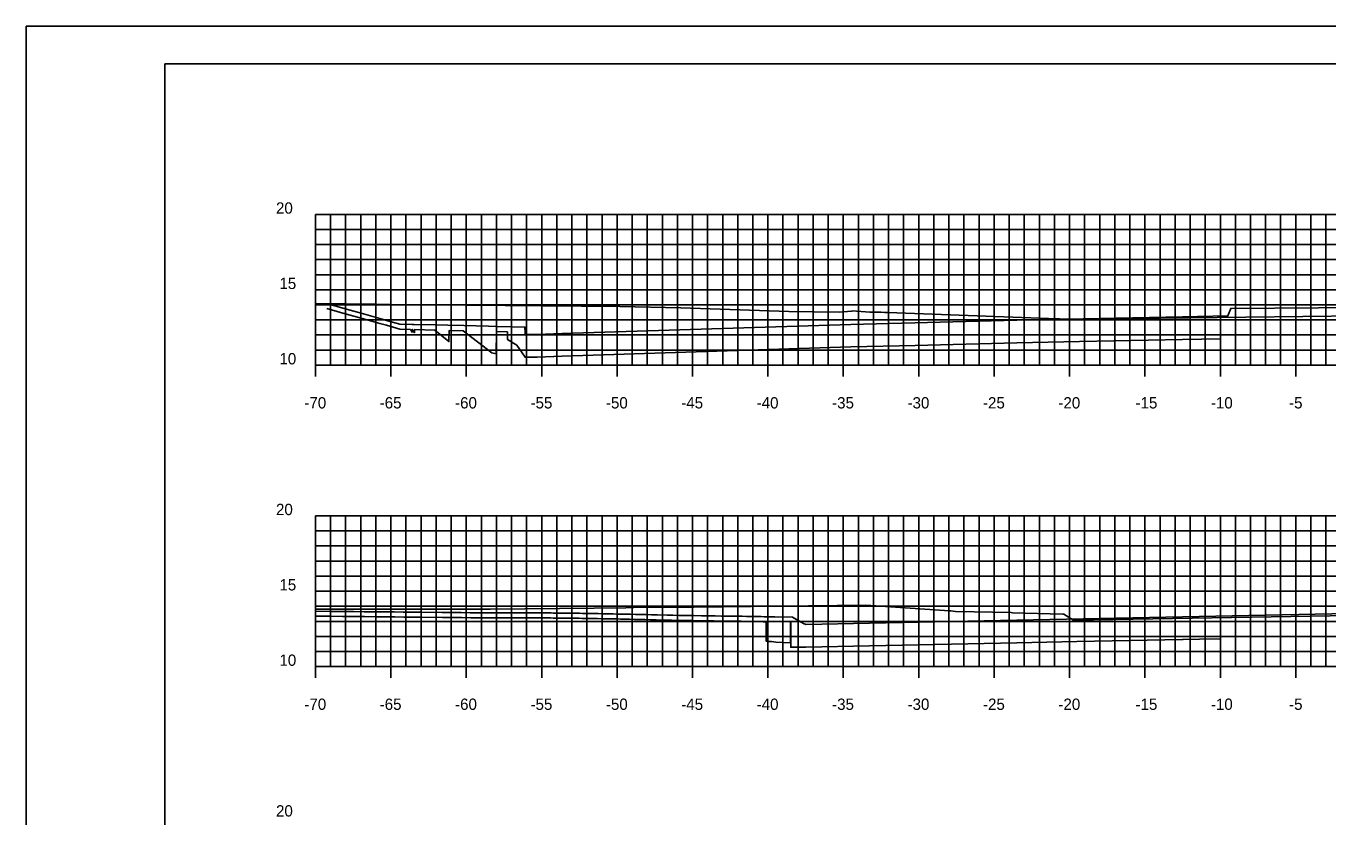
# Model space of a CAD drawing. Extents: x 40011 to 50684, y 49949 to 72236.
# Drawn here: x 40019.3 to 40105.6, y 71471.7 to 71524.2 of the extents above; entities that cross this region are included whole.
import ezdxf

# ---------------------------------------------------------------- set-up
doc = ezdxf.new("R2010")
doc.units = 0
for name, color, linetype in [('1', 7, 'Continuous'), ('41', 7, 'Continuous'), ('51', 7, 'Continuous'), ('52', 7, 'Continuous'), ('53', 7, 'Continuous'), ('54', 7, 'Continuous'), ('55', 7, 'Continuous'), ('57', 7, 'Continuous'), ('58', 7, 'Continuous'), ('59', 7, 'Continuous')]:
    doc.layers.add(name, color=color, linetype=linetype)

msp = doc.modelspace()

# ---------------------------------------------------------------- linework, layer by layer
at = {"layer": '1'}
for p, q in [((40193.946, 71524.191), (40019.252, 71524.191)), ((40028.446, 71521.691), (40028.446, 71416.691)), ((40193.446, 71521.691), (40028.446, 71521.691))]:
    msp.add_line(p, q, dxfattribs=at)
at = {"layer": '41'}
for points in [[(40019.252, 71524.191), (40193.946, 71524.191), (40193.946, 71414.191), (40019.252, 71414.191)], [(40028.446, 71521.691), (40193.446, 71521.691), (40193.446, 71416.691), (40028.446, 71416.691)]]:
    msp.add_lwpolyline(points, close=True, dxfattribs=at)
at = {"layer": '51'}
for p, q in [((40038.446, 71501.691), (40038.446, 71511.691)), ((40038.446, 71511.691), (40039.196, 71511.691)), ((40038.446, 71506.691), (40039.196, 71506.691)), ((40038.446, 71501.691), (40039.196, 71501.691)), ((40038.446, 71481.691), (40038.446, 71491.691)), ((40038.446, 71491.691), (40039.196, 71491.691)), ((40038.446, 71486.691), (40039.196, 71486.691)), ((40038.446, 71481.691), (40039.196, 71481.691))]:
    msp.add_line(p, q, dxfattribs=at)
at = {"layer": '52'}
for p, q in [((40038.446, 71501.691), (40178.446, 71501.691)), ((40038.446, 71500.941), (40038.446, 71501.691)), ((40043.446, 71500.941), (40043.446, 71501.691)), ((40048.446, 71500.941), (40048.446, 71501.691)), ((40053.446, 71500.941), (40053.446, 71501.691)), ((40058.446, 71500.941), (40058.446, 71501.691)), ((40063.446, 71500.941), (40063.446, 71501.691)), ((40068.446, 71500.941), (40068.446, 71501.691)), ((40073.446, 71500.941), (40073.446, 71501.691)), ((40078.446, 71500.941), (40078.446, 71501.691)), ((40083.446, 71500.941), (40083.446, 71501.691)), ((40088.446, 71500.941), (40088.446, 71501.691)), ((40093.446, 71500.941), (40093.446, 71501.691)), ((40098.446, 71500.941), (40098.446, 71501.691)), ((40103.446, 71500.941), (40103.446, 71501.691)), ((40038.446, 71481.691), (40178.446, 71481.691)), ((40038.446, 71480.941), (40038.446, 71481.691)), ((40043.446, 71480.941), (40043.446, 71481.691)), ((40048.446, 71480.941), (40048.446, 71481.691)), ((40053.446, 71480.941), (40053.446, 71481.691)), ((40058.446, 71480.941), (40058.446, 71481.691)), ((40063.446, 71480.941), (40063.446, 71481.691)), ((40068.446, 71480.941), (40068.446, 71481.691)), ((40073.446, 71480.941), (40073.446, 71481.691)), ((40078.446, 71480.941), (40078.446, 71481.691)), ((40083.446, 71480.941), (40083.446, 71481.691)), ((40088.446, 71480.941), (40088.446, 71481.691)), ((40093.446, 71480.941), (40093.446, 71481.691)), ((40098.446, 71480.941), (40098.446, 71481.691)), ((40103.446, 71480.941), (40103.446, 71481.691))]:
    msp.add_line(p, q, dxfattribs=at)
at = {"layer": '53'}
for p, q in [((40038.446, 71510.691), (40178.446, 71510.691)), ((40038.446, 71509.691), (40178.446, 71509.691)), ((40038.446, 71508.691), (40178.446, 71508.691)), ((40038.446, 71507.691), (40178.446, 71507.691)), ((40038.446, 71505.691), (40178.446, 71505.691)), ((40038.446, 71504.691), (40178.446, 71504.691)), ((40038.446, 71503.691), (40178.446, 71503.691)), ((40038.446, 71502.691), (40178.446, 71502.691)), ((40038.446, 71490.691), (40178.446, 71490.691)), ((40038.446, 71489.691), (40178.446, 71489.691)), ((40038.446, 71488.691), (40178.446, 71488.691)), ((40038.446, 71487.691), (40178.446, 71487.691)), ((40038.446, 71485.691), (40178.446, 71485.691)), ((40038.446, 71484.691), (40178.446, 71484.691)), ((40038.446, 71483.691), (40178.446, 71483.691)), ((40038.446, 71482.691), (40178.446, 71482.691))]:
    msp.add_line(p, q, dxfattribs=at)
at = {"layer": '54'}
for p, q in [((40039.446, 71501.691), (40039.446, 71511.691)), ((40040.446, 71501.691), (40040.446, 71511.691)), ((40041.446, 71501.691), (40041.446, 71511.691)), ((40042.446, 71501.691), (40042.446, 71511.691)), ((40044.446, 71501.691), (40044.446, 71511.691)), ((40045.446, 71501.691), (40045.446, 71511.691)), ((40046.446, 71501.691), (40046.446, 71511.691)), ((40047.446, 71501.691), (40047.446, 71511.691)), ((40049.446, 71501.691), (40049.446, 71511.691)), ((40050.446, 71501.691), (40050.446, 71511.691)), ((40051.446, 71501.691), (40051.446, 71511.691)), ((40052.446, 71501.691), (40052.446, 71511.691)), ((40054.446, 71501.691), (40054.446, 71511.691)), ((40055.446, 71501.691), (40055.446, 71511.691)), ((40056.446, 71501.691), (40056.446, 71511.691)), ((40057.446, 71501.691), (40057.446, 71511.691)), ((40059.446, 71501.691), (40059.446, 71511.691)), ((40060.446, 71501.691), (40060.446, 71511.691)), ((40061.446, 71501.691), (40061.446, 71511.691)), ((40062.446, 71501.691), (40062.446, 71511.691)), ((40064.446, 71501.691), (40064.446, 71511.691)), ((40065.446, 71501.691), (40065.446, 71511.691)), ((40066.446, 71501.691), (40066.446, 71511.691)), ((40067.446, 71501.691), (40067.446, 71511.691)), ((40069.446, 71501.691), (40069.446, 71511.691)), ((40070.446, 71501.691), (40070.446, 71511.691)), ((40071.446, 71501.691), (40071.446, 71511.691)), ((40072.446, 71501.691), (40072.446, 71511.691)), ((40074.446, 71501.691), (40074.446, 71511.691)), ((40075.446, 71501.691), (40075.446, 71511.691)), ((40076.446, 71501.691), (40076.446, 71511.691)), ((40077.446, 71501.691), (40077.446, 71511.691)), ((40079.446, 71501.691), (40079.446, 71511.691)), ((40080.446, 71501.691), (40080.446, 71511.691)), ((40081.446, 71501.691), (40081.446, 71511.691)), ((40082.446, 71501.691), (40082.446, 71511.691)), ((40084.446, 71501.691), (40084.446, 71511.691)), ((40085.446, 71501.691), (40085.446, 71511.691)), ((40086.446, 71501.691), (40086.446, 71511.691)), ((40087.446, 71501.691), (40087.446, 71511.691)), ((40089.446, 71501.691), (40089.446, 71511.691)), ((40090.446, 71501.691), (40090.446, 71511.691)), ((40091.446, 71501.691), (40091.446, 71511.691)), ((40092.446, 71501.691), (40092.446, 71511.691)), ((40094.446, 71501.691), (40094.446, 71511.691)), ((40095.446, 71501.691), (40095.446, 71511.691)), ((40096.446, 71501.691), (40096.446, 71511.691)), ((40097.446, 71501.691), (40097.446, 71511.691)), ((40099.446, 71501.691), (40099.446, 71511.691)), ((40100.446, 71501.691), (40100.446, 71511.691)), ((40101.446, 71501.691), (40101.446, 71511.691)), ((40102.446, 71501.691), (40102.446, 71511.691)), ((40104.446, 71501.691), (40104.446, 71511.691)), ((40105.446, 71501.691), (40105.446, 71511.691)), ((40039.446, 71481.691), (40039.446, 71491.691)), ((40040.446, 71481.691), (40040.446, 71491.691)), ((40041.446, 71481.691), (40041.446, 71491.691)), ((40042.446, 71481.691), (40042.446, 71491.691)), ((40044.446, 71481.691), (40044.446, 71491.691)), ((40045.446, 71481.691), (40045.446, 71491.691)), ((40046.446, 71481.691), (40046.446, 71491.691)), ((40047.446, 71481.691), (40047.446, 71491.691)), ((40049.446, 71481.691), (40049.446, 71491.691)), ((40050.446, 71481.691), (40050.446, 71491.691)), ((40051.446, 71481.691), (40051.446, 71491.691)), ((40052.446, 71481.691), (40052.446, 71491.691)), ((40054.446, 71481.691), (40054.446, 71491.691)), ((40055.446, 71481.691), (40055.446, 71491.691)), ((40056.446, 71481.691), (40056.446, 71491.691)), ((40057.446, 71481.691), (40057.446, 71491.691)), ((40059.446, 71481.691), (40059.446, 71491.691)), ((40060.446, 71481.691), (40060.446, 71491.691)), ((40061.446, 71481.691), (40061.446, 71491.691)), ((40062.446, 71481.691), (40062.446, 71491.691)), ((40064.446, 71481.691), (40064.446, 71491.691)), ((40065.446, 71481.691), (40065.446, 71491.691)), ((40066.446, 71481.691), (40066.446, 71491.691)), ((40067.446, 71481.691), (40067.446, 71491.691)), ((40069.446, 71481.691), (40069.446, 71491.691)), ((40070.446, 71481.691), (40070.446, 71491.691)), ((40071.446, 71481.691), (40071.446, 71491.691)), ((40072.446, 71481.691), (40072.446, 71491.691)), ((40074.446, 71481.691), (40074.446, 71491.691)), ((40075.446, 71481.691), (40075.446, 71491.691)), ((40076.446, 71481.691), (40076.446, 71491.691)), ((40077.446, 71481.691), (40077.446, 71491.691)), ((40079.446, 71481.691), (40079.446, 71491.691)), ((40080.446, 71481.691), (40080.446, 71491.691)), ((40081.446, 71481.691), (40081.446, 71491.691)), ((40082.446, 71481.691), (40082.446, 71491.691)), ((40084.446, 71481.691), (40084.446, 71491.691)), ((40085.446, 71481.691), (40085.446, 71491.691)), ((40086.446, 71481.691), (40086.446, 71491.691)), ((40087.446, 71481.691), (40087.446, 71491.691)), ((40089.446, 71481.691), (40089.446, 71491.691)), ((40090.446, 71481.691), (40090.446, 71491.691)), ((40091.446, 71481.691), (40091.446, 71491.691)), ((40092.446, 71481.691), (40092.446, 71491.691)), ((40094.446, 71481.691), (40094.446, 71491.691)), ((40095.446, 71481.691), (40095.446, 71491.691)), ((40096.446, 71481.691), (40096.446, 71491.691)), ((40097.446, 71481.691), (40097.446, 71491.691)), ((40099.446, 71481.691), (40099.446, 71491.691)), ((40100.446, 71481.691), (40100.446, 71491.691)), ((40101.446, 71481.691), (40101.446, 71491.691)), ((40102.446, 71481.691), (40102.446, 71491.691)), ((40104.446, 71481.691), (40104.446, 71491.691)), ((40105.446, 71481.691), (40105.446, 71491.691))]:
    msp.add_line(p, q, dxfattribs=at)
at = {"layer": '55'}
for p, q in [((40038.446, 71511.691), (40178.446, 71511.691)), ((40038.446, 71501.691), (40038.446, 71511.691)), ((40043.446, 71501.691), (40043.446, 71511.691)), ((40048.446, 71501.691), (40048.446, 71511.691)), ((40053.446, 71501.691), (40053.446, 71511.691)), ((40058.446, 71501.691), (40058.446, 71511.691)), ((40063.446, 71501.691), (40063.446, 71511.691)), ((40068.446, 71501.691), (40068.446, 71511.691)), ((40073.446, 71501.691), (40073.446, 71511.691)), ((40078.446, 71501.691), (40078.446, 71511.691)), ((40083.446, 71501.691), (40083.446, 71511.691)), ((40088.446, 71501.691), (40088.446, 71511.691)), ((40093.446, 71501.691), (40093.446, 71511.691)), ((40098.446, 71501.691), (40098.446, 71511.691)), ((40103.446, 71501.691), (40103.446, 71511.691)), ((40038.446, 71506.691), (40178.446, 71506.691)), ((40038.446, 71501.691), (40178.446, 71501.691)), ((40038.446, 71491.691), (40178.446, 71491.691)), ((40038.446, 71481.691), (40038.446, 71491.691)), ((40043.446, 71481.691), (40043.446, 71491.691)), ((40048.446, 71481.691), (40048.446, 71491.691)), ((40053.446, 71481.691), (40053.446, 71491.691)), ((40058.446, 71481.691), (40058.446, 71491.691)), ((40063.446, 71481.691), (40063.446, 71491.691)), ((40068.446, 71481.691), (40068.446, 71491.691)), ((40073.446, 71481.691), (40073.446, 71491.691)), ((40078.446, 71481.691), (40078.446, 71491.691)), ((40083.446, 71481.691), (40083.446, 71491.691)), ((40088.446, 71481.691), (40088.446, 71491.691)), ((40093.446, 71481.691), (40093.446, 71491.691)), ((40098.446, 71481.691), (40098.446, 71491.691)), ((40103.446, 71481.691), (40103.446, 71491.691)), ((40038.446, 71486.691), (40178.446, 71486.691)), ((40038.446, 71481.691), (40178.446, 71481.691))]:
    msp.add_line(p, q, dxfattribs=at)
at = {"layer": '57'}
for points in [[(40038.446, 71505.777), (40042.403, 71505.726), (40043.4, 71505.717), (40058.617, 71505.572), (40062.681, 71505.483), (40069.832, 71505.254), (40073.185, 71505.207), (40073.991, 71505.277), (40074.016, 71505.282), (40074.03, 71505.288), (40075.215, 71505.216), (40075.508, 71505.2), (40075.966, 71505.195), (40076.182, 71505.185), (40076.254, 71505.182), (40076.393, 71505.175), (40087.648, 71504.76), (40087.741, 71504.757), (40087.789, 71504.755), (40087.873, 71504.75), (40087.912, 71504.747), (40088.076, 71504.743), (40088.109, 71504.74), (40088.806, 71504.738), (40111.468, 71505.016)], [(40038.446, 71485.504), (40050.03, 71485.496), (40056.92, 71485.559), (40059.029, 71485.592), (40060.102, 71485.636), (40063.537, 71485.642), (40074.949, 71485.771), (40080.488, 71485.388), (40080.549, 71485.382), (40080.58, 71485.379), (40080.735, 71485.361), (40080.879, 71485.352), (40084.582, 71485.272), (40084.657, 71485.263), (40088.006, 71485.168), (40088.07, 71485.171), (40088.075, 71485.17), (40088.708, 71484.774), (40088.729, 71484.762), (40110.966, 71485.135)]]:
    msp.add_lwpolyline(points, dxfattribs=at)
at = {"layer": '58'}
for points in [[(40039.19, 71505.438), (40039.887, 71505.247), (40040.249, 71505.146), (40041.471, 71504.806), (40042.702, 71504.458), (40043.143, 71504.333), (40044.038, 71504.076), (40044.745, 71504.059), (40044.852, 71503.873), (40044.856, 71504.056), (40045.001, 71503.835), (40045.007, 71504.053), (40046.356, 71504.019), (40047.297, 71503.248), (40047.316, 71503.994), (40048.233, 71503.971), (40050.147, 71502.503), (40050.415, 71502.433), (40050.448, 71503.913), (40051.176, 71503.893), (40051.18, 71503.388), (40051.794, 71503.005), (40052.342, 71502.216), (40053.148, 71502.227), (40054.812, 71502.28), (40073.946, 71502.895), (40078.214, 71503.002), (40084.946, 71503.17), (40089.103, 71503.253), (40095.946, 71503.39), (40095.947, 71503.39), (40098.446, 71503.44)], [(40038.446, 71485.028), (40039.479, 71485.024), (40040.242, 71485.017), (40040.983, 71485.01), (40041.701, 71485.004), (40042.393, 71484.997), (40043.06, 71484.991), (40043.7, 71484.984), (40044.313, 71484.978), (40044.899, 71484.971), (40045.457, 71484.965), (40046.87, 71484.953), (40047.523, 71484.945), (40048.152, 71484.938), (40048.755, 71484.931), (40049.334, 71484.924), (40049.337, 71484.929), (40049.436, 71484.925), (40049.535, 71484.926), (40049.635, 71484.928), (40049.735, 71484.929), (40049.836, 71484.929), (40049.938, 71484.93), (40050.04, 71484.931), (40050.143, 71484.932), (40050.247, 71484.932), (40050.861, 71484.926), (40050.972, 71484.927), (40051.084, 71484.927), (40051.195, 71484.928), (40051.309, 71484.928), (40051.422, 71484.928), (40051.536, 71484.928), (40051.652, 71484.929), (40051.768, 71484.929), (40051.885, 71484.928), (40052.003, 71484.928), (40052.122, 71484.928), (40052.242, 71484.928), (40052.362, 71484.927), (40052.485, 71484.927), (40052.607, 71484.926), (40052.732, 71484.926), (40052.857, 71484.925), (40052.983, 71484.924), (40053.111, 71484.923), (40053.24, 71484.922), (40053.37, 71484.921), (40053.501, 71484.92), (40053.634, 71484.919), (40053.77, 71484.917), (40053.909, 71484.916), (40054.053, 71484.914), (40054.2, 71484.913), (40054.928, 71484.905), (40055.083, 71484.904), (40055.243, 71484.902), (40055.408, 71484.899), (40055.578, 71484.897), (40055.753, 71484.895), (40055.934, 71484.892), (40056.121, 71484.889), (40056.314, 71484.886), (40056.513, 71484.883), (40056.719, 71484.879), (40056.933, 71484.876), (40057.155, 71484.872), (40057.385, 71484.868), (40057.623, 71484.863), (40057.87, 71484.858), (40058.128, 71484.853), (40058.396, 71484.848), (40058.676, 71484.842), (40058.968, 71484.835), (40059.272, 71484.828), (40059.591, 71484.821), (40059.924, 71484.813), (40060.274, 71484.805), (40060.641, 71484.796), (40061.027, 71484.787), (40061.433, 71484.776), (40062.054, 71484.769), (40062.463, 71484.758), (40062.909, 71484.746), (40063.45, 71484.738), (40063.955, 71484.731), (40064.427, 71484.725), (40064.868, 71484.719), (40065.28, 71484.713), (40065.663, 71484.707), (40066.022, 71484.702), (40066.356, 71484.697), (40066.667, 71484.692), (40066.957, 71484.688), (40067.228, 71484.684), (40067.48, 71484.68), (40067.715, 71484.676), (40067.934, 71484.672), (40068.138, 71484.669), (40068.328, 71484.666), (40068.335, 71483.371), (40068.512, 71483.357), (40068.677, 71483.343), (40068.83, 71483.33), (40068.973, 71483.318), (40069.949, 71483.261), (40069.953, 71484.641), (40069.955, 71484.641), (40069.963, 71483.263), (40069.965, 71482.971), (40070.779, 71482.971), (40070.791, 71482.971), (40070.964, 71482.971), (40070.965, 71482.971), (40075.174, 71483.061), (40084.946, 71483.268), (40088.927, 71483.348), (40095.946, 71483.488), (40095.985, 71483.489), (40097.059, 71483.51), (40098.446, 71483.538)]]:
    msp.add_lwpolyline(points, dxfattribs=at)
at = {"layer": '59'}
for points in [[(40039.19, 71505.767), (40039.887, 71505.576), (40040.249, 71505.476), (40041.47, 71505.135), (40042.702, 71504.788), (40043.143, 71504.663), (40044.038, 71504.406), (40044.859, 71504.388), (40044.989, 71504.386), (40046.392, 71504.355), (40047.217, 71504.336), (40048.273, 71504.312), (40049.925, 71504.274), (40050.466, 71504.262), (40052.331, 71504.217), (40052.339, 71503.847), (40052.342, 71503.717), (40053.15, 71503.728), (40054.812, 71503.781), (40073.946, 71504.397), (40084.946, 71504.672), (40095.946, 71504.892), (40098.946, 71504.952), (40099.136, 71505.453), (40104.946, 71505.498), (40110.756, 71505.543)], [(40038.446, 71485.357), (40039.469, 71485.353), (40040.225, 71485.347), (40040.959, 71485.34), (40041.67, 71485.333), (40042.357, 71485.327), (40043.018, 71485.32), (40043.654, 71485.314), (40044.263, 71485.308), (40044.844, 71485.301), (40045.399, 71485.295), (40046.835, 71485.283), (40047.484, 71485.276), (40048.109, 71485.269), (40048.709, 71485.262), (40049.285, 71485.255), (40049.385, 71485.256), (40049.486, 71485.257), (40049.587, 71485.259), (40049.689, 71485.26), (40049.792, 71485.261), (40049.895, 71485.261), (40049.999, 71485.262), (40050.104, 71485.263), (40050.209, 71485.264), (40050.821, 71485.257), (40050.933, 71485.258), (40051.047, 71485.258), (40051.16, 71485.259), (40051.275, 71485.259), (40051.391, 71485.259), (40051.507, 71485.259), (40051.624, 71485.259), (40051.742, 71485.259), (40051.861, 71485.259), (40051.98, 71485.259), (40052.101, 71485.259), (40052.223, 71485.259), (40052.346, 71485.258), (40052.47, 71485.258), (40052.595, 71485.257), (40052.721, 71485.257), (40052.848, 71485.256), (40052.976, 71485.255), (40053.106, 71485.254), (40053.237, 71485.253), (40053.369, 71485.252), (40053.503, 71485.251), (40053.638, 71485.25), (40053.775, 71485.248), (40053.917, 71485.247), (40054.062, 71485.245), (40054.212, 71485.244), (40054.936, 71485.237), (40055.094, 71485.235), (40055.257, 71485.233), (40055.424, 71485.231), (40055.596, 71485.228), (40055.774, 71485.226), (40055.958, 71485.223), (40056.147, 71485.22), (40056.343, 71485.217), (40056.545, 71485.214), (40056.754, 71485.21), (40056.971, 71485.207), (40057.196, 71485.203), (40057.429, 71485.198), (40057.671, 71485.194), (40057.922, 71485.189), (40058.184, 71485.184), (40058.456, 71485.178), (40058.739, 71485.172), (40059.035, 71485.166), (40059.344, 71485.159), (40059.667, 71485.152), (40060.005, 71485.144), (40060.36, 71485.136), (40060.732, 71485.127), (40061.123, 71485.117), (40061.756, 71485.109), (40062.151, 71485.099), (40062.565, 71485.088), (40063.001, 71485.076), (40063.537, 71485.069), (40064.038, 71485.062), (40064.507, 71485.056), (40064.945, 71485.05), (40065.354, 71485.044), (40065.737, 71485.039), (40066.093, 71485.033), (40066.426, 71485.028), (40066.737, 71485.024), (40067.027, 71485.019), (40067.297, 71485.015), (40067.549, 71485.011), (40067.784, 71485.008), (40068.003, 71485.004), (40068.207, 71485.001), (40068.398, 71484.998), (40068.409, 71484.998), (40068.586, 71484.995), (40068.752, 71484.992), (40068.906, 71484.989), (40070.063, 71484.972), (40070.065, 71484.972), (40070.796, 71484.559), (40070.951, 71484.472), (40070.963, 71484.472), (40070.965, 71484.472), (40075.173, 71484.562), (40084.946, 71484.769), (40095.946, 71484.989), (40106.946, 71485.209)]]:
    msp.add_lwpolyline(points, dxfattribs=at)

# ---------------------------------------------------------------- texts
at = {"layer": '51'}
for s, height, p in [('20', 0.75, (40035.826, 71511.741)), ('15', 0.75, (40036.053, 71506.741)), ('10', 0.75, (40036.053, 71501.741)), ('-', 0.0001, (40038.446, 71501.691)), ('20', 0.75, (40035.826, 71491.741)), ('15', 0.75, (40036.053, 71486.741)), ('10', 0.75, (40036.053, 71481.741)), ('-', 0.0001, (40038.446, 71481.691)), ('20', 0.75, (40035.826, 71471.741))]:
    msp.add_text(s, height=height, dxfattribs=at).set_placement(p)
at = {"layer": '52'}
for s, p in [('-70', (40037.707, 71498.816)), ('-65', (40042.701, 71498.816)), ('-60', (40047.701, 71498.816)), ('-55', (40052.703, 71498.816)), ('-50', (40057.703, 71498.816)), ('-45', (40062.698, 71498.816)), ('-40', (40067.698, 71498.816)), ('-35', (40072.702, 71498.816)), ('-30', (40077.702, 71498.816)), ('-25', (40082.707, 71498.816)), ('-20', (40087.707, 71498.816)), ('-15', (40092.82, 71498.816)), ('-10', (40097.82, 71498.816)), ('-5', (40103.005, 71498.816)), ('-70', (40037.707, 71478.816)), ('-65', (40042.701, 71478.816)), ('-60', (40047.701, 71478.816)), ('-55', (40052.703, 71478.816)), ('-50', (40057.703, 71478.816)), ('-45', (40062.698, 71478.816)), ('-40', (40067.698, 71478.816)), ('-35', (40072.702, 71478.816)), ('-30', (40077.702, 71478.816)), ('-25', (40082.707, 71478.816)), ('-20', (40087.707, 71478.816)), ('-15', (40092.82, 71478.816)), ('-10', (40097.82, 71478.816)), ('-5', (40103.005, 71478.816))]:
    msp.add_text(s, height=0.75, dxfattribs=at).set_placement(p)

doc.saveas('drawing.dxf')
